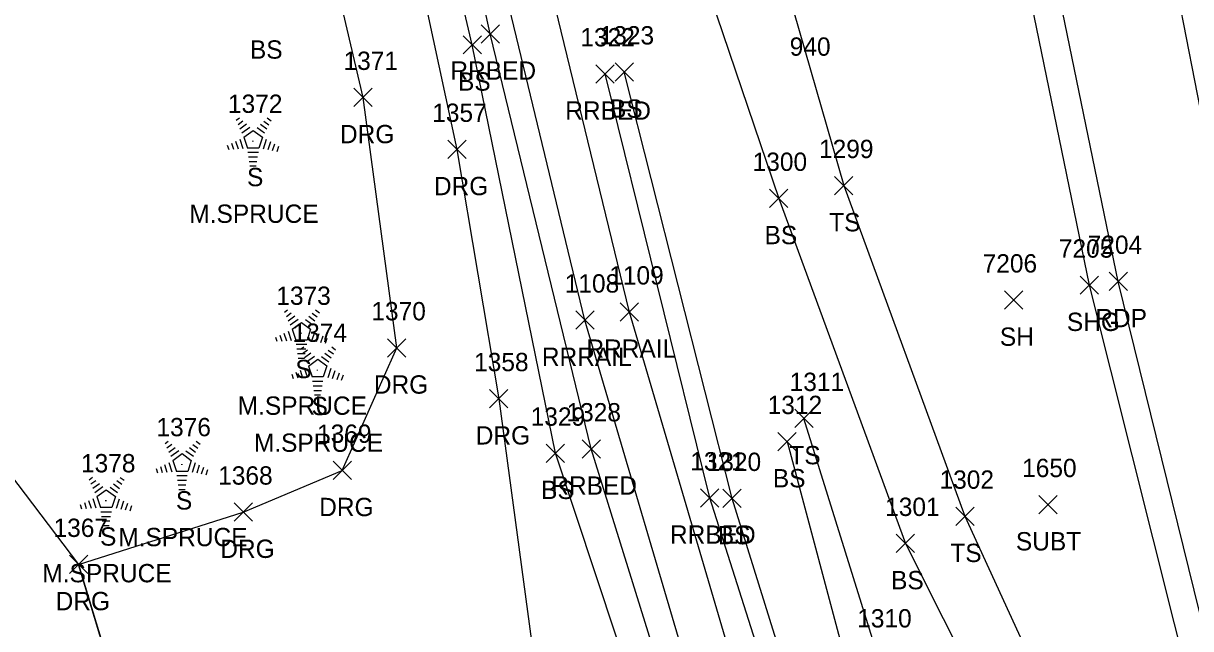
# Model space of a CAD drawing. Extents: x 1769141 to 1770911, y 735471 to 741449.
# Drawn here: x 1770248 to 1770375.5, y 736187.5 to 736253.5 of the extents above; entities that cross this region are included whole.
import ezdxf

# ---------------------------------------------------------------- set-up
doc = ezdxf.new("R2010")
doc.units = 0
for name, color, linetype in [('L_A', 7, 'Continuous'), ('L_C', 7, 'Continuous'), ('L_I', 7, 'Continuous'), ('L_TIC', 7, 'Continuous'), ('LELB', 7, 'Continuous'), ('LSOGP', 7, 'Continuous'), ('LTC', 7, 'Continuous'), ('P_A', 7, 'Continuous'), ('P_I', 7, 'Continuous'), ('P_TIC', 7, 'Continuous'), ('PET', 7, 'Continuous'), ('PRC', 7, 'Continuous'), ('PSU', 7, 'Continuous'), ('R_A', 7, 'Continuous'), ('R_I', 7, 'Continuous'), ('R_TIC', 7, 'Continuous'), ('RDG', 7, 'Continuous'), ('RR', 7, 'Continuous'), ('RRB', 7, 'Continuous'), ('U_A', 7, 'Continuous'), ('U_C', 7, 'Continuous'), ('U_I', 7, 'Continuous'), ('U_TIC', 7, 'Continuous')]:
    doc.layers.add(name, color=color, linetype=linetype)

msp = doc.modelspace()

# ---------------------------------------------------------------- linework, layer by layer
at = {"layer": 'L_TIC'}
for points in [[(1770296.07, 736250.18), (1770298.07, 736252.18)], [(1770298.07, 736250.18), (1770296.07, 736252.18)], [(1770312.67, 736247.22), (1770314.67, 736249.22)], [(1770314.67, 736247.22), (1770312.67, 736249.22)], [(1770336.64, 736234.82), (1770338.64, 736236.82)], [(1770338.64, 736234.82), (1770336.64, 736236.82)], [(1770329.55, 736233.42), (1770331.55, 736235.42)], [(1770331.55, 736233.42), (1770329.55, 736235.42)], [(1770355.2, 736222.33), (1770357.2, 736224.33)], [(1770357.2, 736222.33), (1770355.2, 736224.33)], [(1770332.29, 736209.4), (1770334.29, 736211.4)], [(1770334.29, 736209.4), (1770332.29, 736211.4)], [(1770330.45, 736206.88), (1770332.45, 736208.88)], [(1770332.45, 736206.88), (1770330.45, 736208.88)], [(1770305.15, 736205.61), (1770307.15, 736207.61)], [(1770307.15, 736205.61), (1770305.15, 736207.61)], [(1770324.45, 736200.67), (1770326.45, 736202.67)], [(1770326.45, 736200.67), (1770324.45, 736202.67)], [(1770349.88, 736198.73), (1770351.88, 736200.73)], [(1770351.88, 736198.73), (1770349.88, 736200.73)], [(1770343.37, 736195.76), (1770345.37, 736197.76)], [(1770345.37, 736195.76), (1770343.37, 736197.76)]]:
    msp.add_lwpolyline(points, dxfattribs=at)
at = {"layer": 'LELB'}
for points in [[(1770286.24, 736499.98), (1770285.68, 736471.08), (1770289.13, 736426.57), (1770296.97, 736383.71), (1770307.03, 736328.37), (1770314.23, 736282.45), (1770330.55, 736234.42), (1770344.37, 736196.76), (1770356.77, 736172.11), (1770347.35, 736169.27)], [(1770288.95, 736499.76), (1770287.63, 736470.65), (1770291.17, 736428.28), (1770304.04, 736382.79), (1770317.33, 736331.53), (1770323.62, 736284.45), (1770337.64, 736235.82), (1770350.88, 736199.73), (1770363.18, 736172.93), (1770351.81, 736163.92), (1770360.79, 736137.09)], [(1770332.86, 736125.6), (1770319.44, 736166.57), (1770306.15, 736206.61), (1770297.07, 736251.18), (1770286.24, 736297.35), (1770279.25, 736340.97), (1770271.32, 736392.91), (1770267.55, 736430.47), (1770264.37, 736471.01)], [(1770348.3, 736131.81), (1770336.78, 736165.32), (1770325.45, 736201.67), (1770313.67, 736248.22)], [(1770347.35, 736169.27), (1770341.32, 736184.59), (1770333.29, 736210.4)], [(1770331.45, 736207.88), (1770338.28, 736182.34), (1770353.25, 736133.42)]]:
    msp.add_lwpolyline(points, dxfattribs=at)
at = {"layer": 'LSOGP'}
msp.add_lwpolyline([(1770232.43, 736222.9), (1770254.08, 736194.47), (1770256, 736188.11), (1770257.92, 736181.76)], dxfattribs=at)
at = {"layer": 'LTC'}
for p, q in [((1770271.28, 736242.96), (1770271.64, 736243.22)), ((1770271.49, 736242.5), (1770272.02, 736242.88)), ((1770271.7, 736242.03), (1770272.41, 736242.54)), ((1770273.94, 736242.51), (1770274.62, 736242.01)), ((1770274.31, 736242.85), (1770274.86, 736242.45)), ((1770274.68, 736243.2), (1770275.1, 736242.9)), ((1770271.91, 736241.56), (1770272.79, 736242.2)), ((1770272.14, 736241.11), (1770273.15, 736241.84)), ((1770273.15, 736241.84), (1770274.15, 736241.12)), ((1770273.57, 736242.16), (1770274.38, 736241.57)), ((1770270.32, 736240.24), (1770270.47, 736239.77)), ((1770270.77, 736240.46), (1770270.98, 736239.81)), ((1770271.23, 736240.67), (1770271.5, 736239.84)), ((1770271.68, 736240.89), (1770272.01, 736239.87)), ((1770272.14, 736241.11), (1770272.52, 736239.92)), ((1770273.75, 736239.92), (1770272.52, 736239.92)), ((1770274.15, 736241.12), (1770273.75, 736239.92)), ((1770274.58, 736240.85), (1770274.24, 736239.81)), ((1770275.03, 736240.6), (1770274.74, 736239.71)), ((1770275.47, 736240.35), (1770275.23, 736239.62)), ((1770275.92, 736240.1), (1770275.73, 736239.52)), ((1770273.72, 736239.42), (1770272.57, 736239.42)), ((1770273.63, 736238.92), (1770272.64, 736238.92)), ((1770273.55, 736238.42), (1770272.72, 736238.42)), ((1770273.46, 736237.92), (1770272.79, 736237.92)), ((1770276.56, 736222.01), (1770276.91, 736222.26)), ((1770279.95, 736222.25), (1770280.37, 736221.94)), ((1770276.77, 736221.54), (1770277.29, 736221.92)), ((1770276.97, 736221.07), (1770277.68, 736221.59)), ((1770277.18, 736220.61), (1770278.06, 736221.25)), ((1770277.41, 736220.15), (1770278.42, 736220.89)), ((1770278.42, 736220.89), (1770279.42, 736220.16)), ((1770278.84, 736221.2), (1770279.65, 736220.61)), ((1770279.21, 736221.55), (1770279.89, 736221.06)), ((1770279.58, 736221.9), (1770280.13, 736221.5)), ((1770276.04, 736219.5), (1770276.26, 736218.85)), ((1770276.5, 736219.72), (1770276.77, 736218.88)), ((1770276.95, 736219.93), (1770277.29, 736218.92)), ((1770277.41, 736220.15), (1770277.8, 736218.96)), ((1770279.42, 736220.16), (1770279.03, 736218.96)), ((1770279.86, 736219.89), (1770279.52, 736218.85)), ((1770280.3, 736219.64), (1770280.01, 736218.76)), ((1770275.59, 736219.28), (1770275.74, 736218.82)), ((1770279.03, 736218.96), (1770277.8, 736218.96)), ((1770278.99, 736218.46), (1770277.84, 736218.46)), ((1770278.33, 736217.97), (1770278.68, 736218.23)), ((1770280.74, 736219.39), (1770280.51, 736218.66)), ((1770281.19, 736219.14), (1770281, 736218.57)), ((1770281.72, 736218.21), (1770282.14, 736217.91)), ((1770278.9, 736217.96), (1770277.92, 736217.96)), ((1770278.82, 736217.46), (1770277.99, 736217.46)), ((1770278.74, 736216.96), (1770278.06, 736216.96)), ((1770278.54, 736217.51), (1770279.07, 736217.89)), ((1770278.75, 736217.04), (1770279.45, 736217.55)), ((1770278.96, 736216.58), (1770279.83, 736217.21)), ((1770280.61, 736217.17), (1770281.42, 736216.58)), ((1770280.98, 736217.52), (1770281.66, 736217.02)), ((1770281.35, 736217.86), (1770281.9, 736217.47)), ((1770278.27, 736215.69), (1770278.54, 736214.85)), ((1770278.73, 736215.9), (1770279.06, 736214.88)), ((1770279.18, 736216.12), (1770280.19, 736216.86)), ((1770279.18, 736216.12), (1770279.57, 736214.93)), ((1770280.19, 736216.86), (1770281.19, 736216.13)), ((1770281.19, 736216.13), (1770280.8, 736214.93)), ((1770281.63, 736215.86), (1770281.29, 736214.82)), ((1770277.36, 736215.25), (1770277.51, 736214.78)), ((1770277.81, 736215.47), (1770278.03, 736214.82)), ((1770280.8, 736214.93), (1770279.57, 736214.93)), ((1770280.76, 736214.43), (1770279.61, 736214.43)), ((1770282.07, 736215.61), (1770281.78, 736214.72)), ((1770282.52, 736215.36), (1770282.28, 736214.63)), ((1770282.96, 736215.11), (1770282.77, 736214.53)), ((1770280.68, 736213.93), (1770279.69, 736213.93)), ((1770280.59, 736213.43), (1770279.76, 736213.43)), ((1770280.51, 736212.93), (1770279.83, 736212.93)), ((1770263.52, 736207.67), (1770263.87, 736207.93)), ((1770263.73, 736207.21), (1770264.26, 736207.59)), ((1770263.94, 736206.74), (1770264.64, 736207.25)), ((1770264.15, 736206.28), (1770265.03, 736206.91)), ((1770265.8, 736206.87), (1770266.61, 736206.28)), ((1770266.18, 736207.22), (1770266.85, 736206.72)), ((1770266.55, 736207.57), (1770267.1, 736207.17)), ((1770266.92, 736207.91), (1770267.34, 736207.61)), ((1770263.92, 736205.6), (1770264.25, 736204.58)), ((1770264.37, 736205.82), (1770265.38, 736206.56)), ((1770264.37, 736205.82), (1770264.76, 736204.63)), ((1770265.38, 736206.56), (1770266.38, 736205.83)), ((1770266.38, 736205.83), (1770265.99, 736204.63)), ((1770266.82, 736205.56), (1770266.48, 736204.52)), ((1770262.55, 736204.95), (1770262.7, 736204.48)), ((1770263.01, 736205.17), (1770263.22, 736204.52)), ((1770263.46, 736205.39), (1770263.73, 736204.55)), ((1770265.99, 736204.63), (1770264.76, 736204.63)), ((1770267.26, 736205.31), (1770266.98, 736204.42)), ((1770267.71, 736205.06), (1770267.47, 736204.33)), ((1770268.15, 736204.81), (1770267.97, 736204.23)), ((1770255.23, 736203.72), (1770255.58, 736203.98)), ((1770255.43, 736203.26), (1770255.96, 736203.64)), ((1770255.64, 736202.79), (1770256.35, 736203.3)), ((1770255.85, 736202.33), (1770256.73, 736202.96)), ((1770257.51, 736202.92), (1770258.32, 736202.33)), ((1770257.88, 736203.27), (1770258.56, 736202.77)), ((1770258.25, 736203.62), (1770258.8, 736203.22)), ((1770258.62, 736203.96), (1770259.04, 736203.66)), ((1770265.95, 736204.13), (1770264.81, 736204.13)), ((1770265.87, 736203.63), (1770264.88, 736203.63)), ((1770265.78, 736203.13), (1770264.95, 736203.13)), ((1770255.62, 736201.65), (1770255.95, 736200.63)), ((1770256.08, 736201.87), (1770257.09, 736202.61)), ((1770256.08, 736201.87), (1770256.47, 736200.68)), ((1770257.09, 736202.61), (1770258.09, 736201.88)), ((1770258.09, 736201.88), (1770257.7, 736200.68)), ((1770258.52, 736201.61), (1770258.19, 736200.57)), ((1770265.7, 736202.63), (1770265.03, 736202.63)), ((1770254.26, 736201), (1770254.41, 736200.54)), ((1770254.71, 736201.22), (1770254.92, 736200.57)), ((1770255.17, 736201.44), (1770255.44, 736200.6)), ((1770257.7, 736200.68), (1770256.47, 736200.68)), ((1770258.97, 736201.36), (1770258.68, 736200.48)), ((1770259.41, 736201.11), (1770259.18, 736200.38)), ((1770259.86, 736200.86), (1770259.67, 736200.29)), ((1770257.66, 736200.18), (1770256.51, 736200.18)), ((1770257.57, 736199.68), (1770256.59, 736199.68)), ((1770257.49, 736199.18), (1770256.66, 736199.18)), ((1770257.41, 736198.68), (1770256.73, 736198.68))]:
    msp.add_line(p, q, dxfattribs=at)
at = {"layer": 'P_TIC'}
for points in [[(1770363.47, 736223.95), (1770365.47, 736225.95)], [(1770365.47, 736223.95), (1770363.47, 736225.95)], [(1770366.62, 736224.36), (1770368.62, 736226.36)], [(1770368.62, 736224.36), (1770366.62, 736226.36)]]:
    msp.add_lwpolyline(points, dxfattribs=at)
at = {"layer": 'PET'}
msp.add_lwpolyline([(1770389.43, 736143.03), (1770378.9, 736179.53), (1770367.62, 736225.36), (1770357.52, 736274.33), (1770349.2, 736318.76), (1770341.91, 736360.86), (1770335.84, 736399.75), (1770328.6, 736442.41), (1770322.55, 736466.63), (1770311.31, 736491.94), (1770303.08, 736499.63), (1770292.83, 736505.71), (1770285.24, 736504.43)], dxfattribs=at)
at = {"layer": 'PRC'}
msp.add_lwpolyline([(1770320.06, 736552.22), (1770326.53, 736523.01), (1770332.87, 736495.76), (1770341.98, 736447.16), (1770347.56, 736411.5), (1770359.08, 736341.52), (1770362.22, 736322.3), (1770368.7, 736283.55), (1770372.31, 736265.94), (1770378.68, 736233.3), (1770389.33, 736191.8), (1770402.04, 736146.46)], dxfattribs=at)
at = {"layer": 'PSU'}
msp.add_lwpolyline([(1770386.78, 736141.94), (1770376.09, 736178.7), (1770364.47, 736224.95), (1770354.58, 736273.15), (1770346.32, 736318.25), (1770339.33, 736360), (1770319.93, 736400.99), (1770314.41, 736437.36), (1770322.55, 736466.63)], dxfattribs=at)
at = {"layer": 'R_TIC'}
for points in [[(1770298.03, 736251.37), (1770300.03, 736253.37)], [(1770300.03, 736251.37), (1770298.03, 736253.37)], [(1770310.58, 736247.01), (1770312.58, 736249.01)], [(1770312.58, 736247.01), (1770310.58, 736249.01)], [(1770284.14, 736244.44), (1770286.14, 736246.44)], [(1770286.14, 736244.44), (1770284.14, 736246.44)], [(1770294.4, 736238.77), (1770296.4, 736240.77)], [(1770296.4, 736238.77), (1770294.4, 736240.77)], [(1770308.37, 736220.14), (1770310.37, 736222.14)], [(1770310.37, 736220.14), (1770308.37, 736222.14)], [(1770313.24, 736221.02), (1770315.24, 736223.02)], [(1770315.24, 736221.02), (1770313.24, 736223.02)], [(1770287.83, 736217.11), (1770289.83, 736219.11)], [(1770289.83, 736217.11), (1770287.83, 736219.11)], [(1770298.96, 736211.56), (1770300.96, 736213.56)], [(1770300.96, 736211.56), (1770298.96, 736213.56)], [(1770309.06, 736206.08), (1770311.06, 736208.08)], [(1770311.06, 736206.08), (1770309.06, 736208.08)], [(1770281.87, 736203.74), (1770283.87, 736205.74)], [(1770283.87, 736203.74), (1770281.87, 736205.74)], [(1770322.01, 736200.73), (1770324.01, 736202.73)], [(1770324.01, 736200.73), (1770322.01, 736202.73)], [(1770271.06, 736199.18), (1770273.06, 736201.18)], [(1770273.06, 736199.18), (1770271.06, 736201.18)], [(1770253.08, 736193.47), (1770255.08, 736195.47)], [(1770255.08, 736193.47), (1770253.08, 736195.47)]]:
    msp.add_lwpolyline(points, dxfattribs=at)
at = {"layer": 'RDG'}
for points in [[(1770242.17, 736445.7), (1770242.04, 736432.27), (1770244.61, 736417.08), (1770255.31, 736385.9), (1770266.82, 736344.34), (1770279.16, 736305.46), (1770288.37, 736272.44), (1770295.4, 736239.77), (1770299.96, 736212.56), (1770304.66, 736177.73), (1770305.66, 736161.18), (1770305.82, 736136.56)], [(1770297.91, 736138.68), (1770295.8, 736160.99), (1770290.97, 736176.41), (1770279.47, 736174.33), (1770261.76, 736169.04), (1770254.08, 736194.47), (1770272.06, 736200.18), (1770282.87, 736204.74), (1770288.83, 736218.11), (1770285.14, 736245.44), (1770277.62, 736277.63), (1770269.4, 736304.2), (1770261.7, 736326.92), (1770223.33, 736329.49), (1770197.62, 736324.16), (1770178.53, 736319.97), (1770153.22, 736313.67), (1770144.16, 736309.87)]]:
    msp.add_lwpolyline(points, dxfattribs=at)
at = {"layer": 'RR'}
for points in [[(1770343.6, 736130.54), (1770327.06, 736178.47), (1770314.24, 736222.02), (1770301.95, 736272.61), (1770292.24, 736322), (1770285.48, 736365.79), (1770280.13, 736410.86), (1770276.68, 736449.73), (1770273.92, 736496.31)], [(1770338.69, 736129.42), (1770322.3, 736177.34), (1770309.37, 736221.14), (1770297.23, 736271.35), (1770287.46, 736320.83), (1770280.7, 736364.44), (1770275.3, 736410.22), (1770271.82, 736449.32), (1770269.47, 736486.6)]]:
    msp.add_lwpolyline(points, dxfattribs=at)
at = {"layer": 'RRB'}
for points in [[(1770336.53, 736126.87), (1770322.17, 736168.12), (1770310.06, 736207.08), (1770299.03, 736252.37), (1770289.43, 736296.41), (1770281.22, 736342.16), (1770274.19, 736393.18), (1770269.52, 736431.72), (1770266.29, 736467.8)], [(1770346.24, 736131.39), (1770334.75, 736164.87), (1770323.01, 736201.73), (1770311.58, 736248.01)]]:
    msp.add_lwpolyline(points, dxfattribs=at)
at = {"layer": 'U_TIC'}
for points in [[(1770358.95, 736200), (1770360.95, 736202)], [(1770360.95, 736200), (1770358.95, 736202)]]:
    msp.add_lwpolyline(points, dxfattribs=at)

# ---------------------------------------------------------------- texts
at = {"layer": 'L_A'}
for s, p in [('BS', (1770272.79, 736249.67)), ('BS', (1770295.51, 736246.18)), ('BS', (1770312.11, 736243.22)), ('S', (1770272.47, 736235.75)), ('TS', (1770336.05, 736230.82)), ('BS', (1770328.99, 736229.42)), ('SH', (1770354.69, 736218.33)), ('S', (1770277.75, 736214.8)), ('S', (1770279.52, 736210.76)), ('TS', (1770331.7, 736205.4)), ('BS', (1770329.9, 736202.88)), ('BS', (1770304.59, 736201.61)), ('S', (1770264.71, 736200.46)), ('S', (1770256.42, 736196.52)), ('BS', (1770323.89, 736196.67)), ('TS', (1770349.28, 736194.73)), ('BS', (1770342.81, 736191.76))]:
    msp.add_text(s, height=2, dxfattribs=at).set_placement(p)
at = {"layer": 'L_C'}
for p in [(1770266.17, 736231.75), (1770271.45, 736210.8), (1770273.22, 736206.76), (1770258.41, 736196.46), (1770250.12, 736192.52)]:
    msp.add_text('M.SPRUCE', height=2, dxfattribs=at).set_placement(p)
at = {"layer": 'L_I'}
for s, p in [('1323', (1770310.98, 736251.22)), ('1372', (1770270.39, 736243.75)), ('1299', (1770334.94, 736238.82)), ('1300', (1770327.69, 736237.42)), ('7206', (1770352.81, 736226.33)), ('1373', (1770275.67, 736222.8)), ('1374', (1770277.44, 736218.76)), ('1311', (1770331.73, 736213.4)), ('1312', (1770329.33, 736210.88)), ('1329', (1770303.45, 736209.61)), ('1376', (1770262.58, 736208.46)), ('1378', (1770254.34, 736204.52)), ('1320', (1770322.67, 736204.67)), ('1302', (1770348.1, 736202.73)), ('1301', (1770342.16, 736199.76)), ('1310', (1770339.11, 736187.59))]:
    msp.add_text(s, height=2, dxfattribs=at).set_placement(p)
at = {"layer": 'LTC'}
for p in [(1770273.03, 736240.86), (1770278.3, 736219.9), (1770280.07, 736215.87), (1770265.27, 736205.57), (1770256.97, 736201.62)]:
    msp.add_text('.', height=1.04, rotation=270, dxfattribs=at).set_placement(p)
at = {"layer": 'P_A'}
for s, p in [('RDP', (1770365.11, 736220.36)), ('SHG', (1770362.01, 736219.95))]:
    msp.add_text(s, height=2, dxfattribs=at).set_placement(p)
at = {"layer": 'P_I'}
for s, p in [('7205', (1770361.13, 736227.95)), ('7204', (1770364.28, 736228.36))]:
    msp.add_text(s, height=2, dxfattribs=at).set_placement(p)
at = {"layer": 'R_A'}
for s, p in [('RRBED', (1770294.68, 736247.37)), ('RRBED', (1770307.22, 736243.01)), ('DRG', (1770282.62, 736240.44)), ('DRG', (1770292.88, 736234.77)), ('RRRAIL', (1770309.54, 736217.02)), ('RRRAIL', (1770304.67, 736216.14)), ('DRG', (1770286.32, 736213.11)), ('DRG', (1770297.45, 736207.56)), ('RRBED', (1770305.7, 736202.08)), ('DRG', (1770280.35, 736199.74)), ('RRBED', (1770318.66, 736196.73)), ('DRG', (1770269.55, 736195.18)), ('DRG', (1770251.57, 736189.47))]:
    msp.add_text(s, height=2, dxfattribs=at).set_placement(p)
at = {"layer": 'R_I'}
for s, p in [('1322', (1770308.88, 736251.01)), ('1371', (1770283.01, 736248.44)), ('1357', (1770292.7, 736242.77)), ('1108', (1770307.17, 736224.14)), ('1109', (1770312.03, 736225.02)), ('1370', (1770286.05, 736221.11)), ('1358', (1770297.27, 736215.56)), ('1328', (1770307.36, 736210.08)), ('1369', (1770280.12, 736207.74)), ('1321', (1770320.88, 736204.73)), ('1368', (1770269.32, 736203.18)), ('1367', (1770251.34, 736197.47))]:
    msp.add_text(s, height=2, dxfattribs=at).set_placement(p)
at = {"layer": 'U_A'}
msp.add_text('SUBT', height=2, dxfattribs=at).set_placement((1770356.44, 736196))
at = {"layer": 'U_C'}
msp.add_text('940', height=2, dxfattribs=at).set_placement((1770331.74, 736249.99))
at = {"layer": 'U_I'}
msp.add_text('1650', height=2, dxfattribs=at).set_placement((1770357.12, 736204))

doc.saveas('drawing.dxf')
